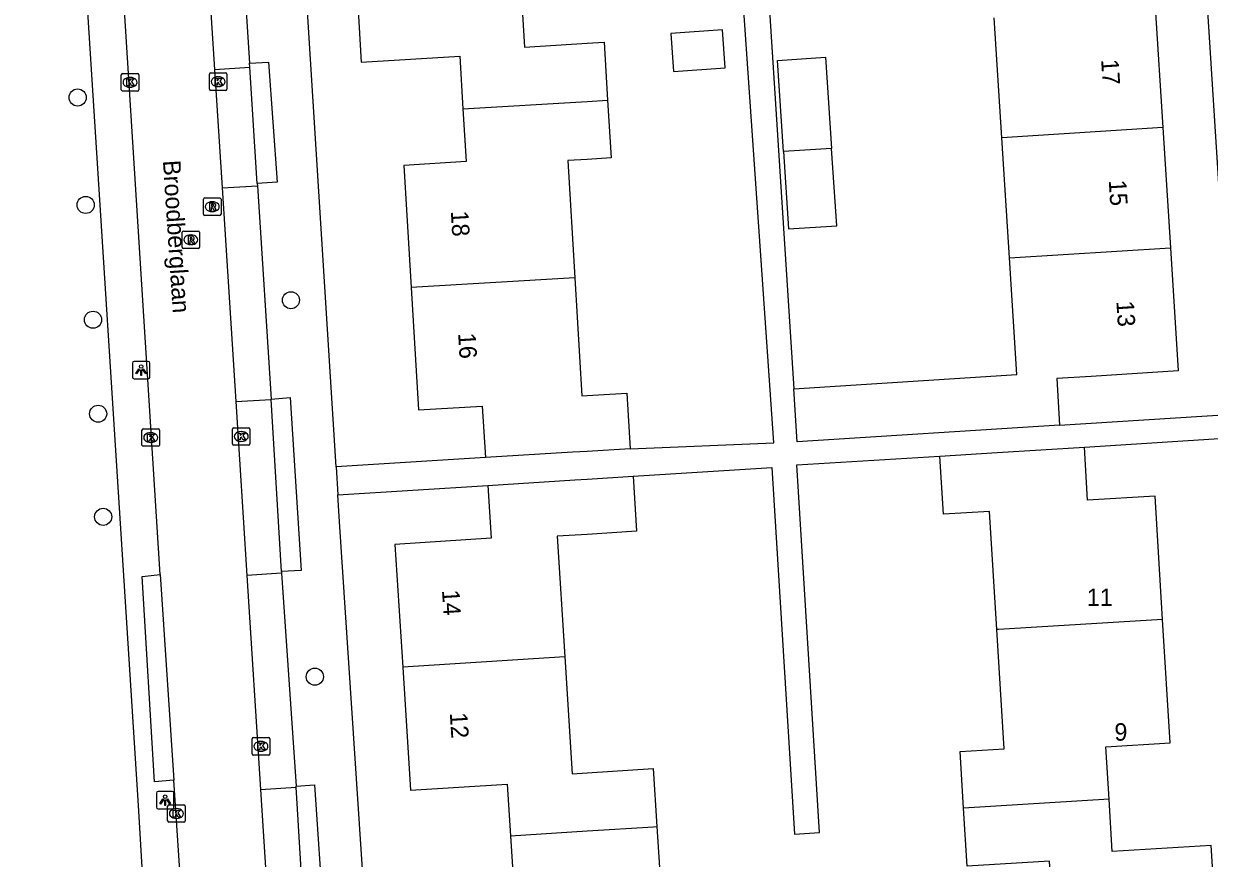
# Model space of a CAD drawing. Extents: x 159689 to 160786, y 387323 to 388339.
# Drawn here: x 160467.7 to 160535.6, y 388127 to 388174.8 of the extents above; entities that cross this region are included whole.
import ezdxf

# ---------------------------------------------------------------- set-up
doc = ezdxf.new("R2010")
doc.units = 0
for name, color, linetype in [('IMGEO_Boom', 7, 'Continuous'), ('IMGEO_Kolk', 7, 'Continuous'), ('IMGEO_Lichtpunt', 7, 'Continuous'), ('IMGEO_Openbare_ruimte_label', 7, 'Continuous'), ('IMGEO_Pand', 7, 'Continuous'), ('IMGEO_Pand_nummerreeks', 7, 'Continuous'), ('IMGEO_Rijbaan_lokaal_open', 7, 'Continuous'), ('IMGEO_Rioolput', 7, 'Continuous'), ('IMGEO_Voetpad_open', 7, 'Continuous')]:
    doc.layers.add(name, color=color, linetype=linetype)

msp = doc.modelspace()

# ---------------------------------------------------------------- linework, layer by layer
at = {"layer": 'IMGEO_Boom'}
for centre in [(160470.824, 388170.534), (160471.285, 388164.382), (160483.038, 388158.927), (160471.705, 388157.81), (160471.997, 388152.427), (160472.286, 388146.521), (160484.407, 388137.369)]:
    msp.add_circle(centre, 0.489, dxfattribs=at)
at = {"layer": 'IMGEO_Kolk'}
for p, q in [((160478.445, 388171.942), (160479.297, 388171.942)), ((160473.322, 388170.979), (160473.322, 388171.831)), ((160473.397, 388171.905), (160474.249, 388171.905)), ((160473.81, 388171.685), (160473.835, 388171.685)), ((160474.323, 388171.831), (160474.323, 388170.979)), ((160478.37, 388171.016), (160478.37, 388171.868)), ((160478.858, 388171.722), (160478.883, 388171.722)), ((160479.371, 388171.868), (160479.371, 388171.016)), ((160474.249, 388170.905), (160473.397, 388170.905)), ((160473.833, 388171.125), (160473.808, 388171.125)), ((160479.297, 388170.942), (160478.445, 388170.942)), ((160478.881, 388171.162), (160478.856, 388171.162)), ((160479.765, 388151.623), (160480.617, 388151.623)), ((160474.508, 388150.635), (160474.508, 388151.487)), ((160474.583, 388151.561), (160475.435, 388151.561)), ((160474.996, 388151.341), (160475.021, 388151.341)), ((160475.509, 388151.487), (160475.509, 388150.635)), ((160479.69, 388150.697), (160479.69, 388151.549)), ((160480.178, 388151.403), (160480.203, 388151.403)), ((160480.691, 388151.549), (160480.691, 388150.697)), ((160475.435, 388150.561), (160474.583, 388150.561)), ((160475.019, 388150.781), (160474.994, 388150.781)), ((160480.617, 388150.623), (160479.765, 388150.623)), ((160480.201, 388150.843), (160480.176, 388150.843)), ((160480.821, 388132.955), (160480.821, 388133.807)), ((160480.896, 388133.881), (160481.748, 388133.881)), ((160481.309, 388133.661), (160481.334, 388133.661)), ((160481.822, 388133.807), (160481.822, 388132.955)), ((160481.748, 388132.881), (160480.896, 388132.881)), ((160481.332, 388133.101), (160481.307, 388133.101)), ((160475.978, 388129.106), (160475.978, 388129.958)), ((160476.053, 388130.032), (160476.905, 388130.032)), ((160476.979, 388129.958), (160476.979, 388129.106)), ((160476.489, 388129.252), (160476.464, 388129.252)), ((160476.466, 388129.812), (160476.491, 388129.812)), ((160476.905, 388129.032), (160476.053, 388129.032))]:
    msp.add_line(p, q, dxfattribs=at)
for points in [[(160478.445, 388171.942), (160479.297, 388171.942)], [(160473.322, 388170.979), (160473.322, 388171.831)], [(160473.397, 388171.905), (160474.249, 388171.905)], [(160473.643, 388171.605), (160473.766, 388171.605), (160473.766, 388171.454), (160473.896, 388171.605), (160474.06, 388171.605), (160473.914, 388171.454), (160474.067, 388171.205), (160473.915, 388171.205), (160473.83, 388171.369), (160473.766, 388171.302), (160473.766, 388171.205), (160473.643, 388171.205), (160473.643, 388171.605)], [(160474.323, 388171.831), (160474.323, 388170.979)], [(160478.37, 388171.016), (160478.37, 388171.868)], [(160478.691, 388171.642), (160478.814, 388171.642), (160478.814, 388171.491), (160478.944, 388171.642), (160479.108, 388171.642), (160478.962, 388171.491), (160479.115, 388171.242), (160478.963, 388171.242), (160478.878, 388171.406), (160478.814, 388171.339), (160478.814, 388171.242), (160478.691, 388171.242), (160478.691, 388171.642)], [(160479.371, 388171.868), (160479.371, 388171.016)], [(160474.249, 388170.905), (160473.397, 388170.905)], [(160479.297, 388170.942), (160478.445, 388170.942)], [(160479.765, 388151.623), (160480.617, 388151.623)], [(160474.508, 388150.635), (160474.508, 388151.487)], [(160474.583, 388151.561), (160475.435, 388151.561)], [(160474.829, 388151.261), (160474.952, 388151.261), (160474.952, 388151.11), (160475.082, 388151.261), (160475.246, 388151.261), (160475.1, 388151.11), (160475.253, 388150.861), (160475.101, 388150.861), (160475.016, 388151.025), (160474.952, 388150.958), (160474.952, 388150.861), (160474.829, 388150.861), (160474.829, 388151.261)], [(160475.509, 388151.487), (160475.509, 388150.635)], [(160479.69, 388150.697), (160479.69, 388151.549)], [(160480.011, 388151.323), (160480.134, 388151.323), (160480.134, 388151.172), (160480.264, 388151.323), (160480.428, 388151.323), (160480.282, 388151.172), (160480.435, 388150.923), (160480.283, 388150.923), (160480.198, 388151.087), (160480.134, 388151.02), (160480.134, 388150.923), (160480.011, 388150.923), (160480.011, 388151.323)], [(160480.691, 388151.549), (160480.691, 388150.697)], [(160475.435, 388150.561), (160474.583, 388150.561)], [(160480.617, 388150.623), (160479.765, 388150.623)], [(160480.821, 388132.955), (160480.821, 388133.807)], [(160480.896, 388133.881), (160481.748, 388133.881)], [(160481.142, 388133.581), (160481.265, 388133.581), (160481.265, 388133.43), (160481.395, 388133.581), (160481.559, 388133.581), (160481.413, 388133.43), (160481.566, 388133.181), (160481.414, 388133.181), (160481.329, 388133.345), (160481.265, 388133.278), (160481.265, 388133.181), (160481.142, 388133.181), (160481.142, 388133.581)], [(160481.822, 388133.807), (160481.822, 388132.955)], [(160481.748, 388132.881), (160480.896, 388132.881)], [(160475.978, 388129.106), (160475.978, 388129.958)], [(160476.053, 388130.032), (160476.905, 388130.032)], [(160476.979, 388129.958), (160476.979, 388129.106)], [(160476.299, 388129.732), (160476.422, 388129.732), (160476.422, 388129.581), (160476.552, 388129.732), (160476.716, 388129.732), (160476.57, 388129.581), (160476.723, 388129.332), (160476.571, 388129.332), (160476.486, 388129.496), (160476.422, 388129.429), (160476.422, 388129.332), (160476.299, 388129.332), (160476.299, 388129.732)], [(160476.905, 388129.032), (160476.053, 388129.032)]]:
    msp.add_lwpolyline(points, dxfattribs=at)
for centre, start, end in [((160478.447, 388171.866), 91.55205, 178.44795), ((160478.447, 388171.866), 91.55205, 178.44795), ((160479.295, 388171.866), 1.55205, 88.44795), ((160479.295, 388171.866), 1.55205, 88.44795), ((160473.399, 388171.829), 91.55205, 178.44795), ((160473.399, 388171.829), 91.55205, 178.44795), ((160474.247, 388171.829), 1.55205, 88.44795), ((160474.247, 388171.829), 1.55205, 88.44795), ((160473.399, 388170.981), 181.55205, 268.44795), ((160473.399, 388170.981), 181.55205, 268.44795), ((160474.247, 388170.981), 271.55205, 358.44795), ((160474.247, 388170.981), 271.55205, 358.44795), ((160478.447, 388171.018), 181.55205, 268.44795), ((160478.447, 388171.018), 181.55205, 268.44795), ((160479.295, 388171.018), 271.55205, 358.44795), ((160479.295, 388171.018), 271.55205, 358.44795), ((160479.767, 388151.547), 91.55205, 178.44795), ((160479.767, 388151.547), 91.55205, 178.44795), ((160480.615, 388151.547), 1.55205, 88.44795), ((160480.615, 388151.547), 1.55205, 88.44795), ((160474.585, 388151.485), 91.55205, 178.44795), ((160474.585, 388151.485), 91.55205, 178.44795), ((160475.433, 388151.485), 1.55205, 88.44795), ((160475.433, 388151.485), 1.55205, 88.44795), ((160474.585, 388150.637), 181.55205, 268.44795), ((160474.585, 388150.637), 181.55205, 268.44795), ((160475.433, 388150.637), 271.55205, 358.44795), ((160475.433, 388150.637), 271.55205, 358.44795), ((160479.767, 388150.699), 181.55205, 268.44795), ((160479.767, 388150.699), 181.55205, 268.44795), ((160480.615, 388150.699), 271.55205, 358.44795), ((160480.615, 388150.699), 271.55205, 358.44795), ((160480.898, 388133.805), 91.55205, 178.44795), ((160480.898, 388133.805), 91.55205, 178.44795), ((160481.746, 388133.805), 1.55205, 88.44795), ((160481.746, 388133.805), 1.55205, 88.44795), ((160480.898, 388132.957), 181.55205, 268.44795), ((160480.898, 388132.957), 181.55205, 268.44795), ((160481.746, 388132.957), 271.55205, 358.44795), ((160481.746, 388132.957), 271.55205, 358.44795), ((160476.055, 388129.956), 91.55205, 178.44795), ((160476.055, 388129.956), 91.55205, 178.44795), ((160476.903, 388129.956), 1.55205, 88.44795), ((160476.903, 388129.956), 1.55205, 88.44795), ((160476.055, 388129.108), 181.55205, 268.44795), ((160476.055, 388129.108), 181.55205, 268.44795), ((160476.903, 388129.108), 271.55205, 358.44795), ((160476.903, 388129.108), 271.55205, 358.44795)]:
    msp.add_arc(centre, 0.0765, start, end, dxfattribs=at)
for centre, major_axis, ratio, start_param, end_param in [((160473.809, 388171.405), (-0.387, 0.002), 0.722429, 4.712389, 7.853982), ((160473.834, 388171.405), (-0.39, 0.002), 0.717154, 1.570796, 4.712389), ((160478.857, 388171.442), (-0.387, 0.002), 0.722429, 4.712389, 7.853982), ((160478.882, 388171.442), (-0.39, 0.002), 0.717154, 1.570796, 4.712389), ((160474.995, 388151.061), (-0.387, 0.002), 0.722429, 4.712389, 7.853982), ((160475.02, 388151.061), (-0.39, 0.002), 0.717154, 1.570796, 4.712389), ((160480.177, 388151.123), (-0.387, 0.002), 0.722429, 4.712389, 7.853982), ((160480.202, 388151.123), (-0.39, 0.002), 0.717154, 1.570796, 4.712389), ((160481.308, 388133.381), (-0.387, 0.002), 0.722429, 4.712389, 7.853982), ((160481.333, 388133.381), (-0.39, 0.002), 0.717154, 1.570796, 4.712389), ((160476.465, 388129.532), (-0.387, 0.002), 0.722429, 4.712389, 7.853982), ((160476.49, 388129.532), (-0.39, 0.002), 0.717154, 1.570796, 4.712389)]:
    msp.add_ellipse(centre, major_axis=major_axis, ratio=ratio, start_param=start_param, end_param=end_param, dxfattribs=at)
at = {"layer": 'IMGEO_Lichtpunt'}
for p, q in [((160473.961, 388155.33), (160473.961, 388154.523)), ((160473.961, 388155.33), (160473.961, 388154.523)), ((160474.863, 388155.425), (160474.055, 388155.425)), ((160474.863, 388155.425), (160474.055, 388155.425)), ((160474.957, 388154.523), (160474.957, 388155.33)), ((160474.957, 388154.523), (160474.957, 388155.33)), ((160474.055, 388154.429), (160474.863, 388154.429)), ((160474.055, 388154.429), (160474.863, 388154.429)), ((160475.337, 388130.703), (160475.337, 388129.896)), ((160475.337, 388130.703), (160475.337, 388129.896)), ((160476.239, 388130.798), (160475.431, 388130.798)), ((160476.239, 388130.798), (160475.431, 388130.798)), ((160476.333, 388129.896), (160476.333, 388130.703)), ((160476.333, 388129.896), (160476.333, 388130.703)), ((160475.431, 388129.802), (160476.239, 388129.802)), ((160475.431, 388129.802), (160476.239, 388129.802))]:
    msp.add_line(p, q, dxfattribs=at)
for points in [[(160474.335, 388154.994), (160474.374, 388154.966), (160474.186, 388154.704), (160474.148, 388154.731), (160474.335, 388154.994)], [(160474.547, 388154.966), (160474.585, 388154.993), (160474.772, 388154.731), (160474.733, 388154.703), (160474.547, 388154.966)], [(160474.437, 388154.946), (160474.484, 388154.946), (160474.484, 388154.624), (160474.437, 388154.624), (160474.437, 388154.946)], [(160475.711, 388130.367), (160475.75, 388130.339), (160475.562, 388130.077), (160475.524, 388130.104), (160475.711, 388130.367)], [(160475.813, 388130.319), (160475.86, 388130.319), (160475.86, 388129.997), (160475.813, 388129.997), (160475.813, 388130.319)], [(160475.923, 388130.339), (160475.961, 388130.366), (160476.148, 388130.104), (160476.109, 388130.076), (160475.923, 388130.339)]]:
    msp.add_lwpolyline(points, dxfattribs=at)
for centre in [(160474.46, 388155.128), (160475.836, 388130.501)]:
    msp.add_circle(centre, 0.0994, dxfattribs=at)
for centre, start, end in [((160474.055, 388155.33), 90, 180), ((160474.055, 388155.33), 90, 180), ((160474.863, 388155.33), 0, 90), ((160474.863, 388155.33), 0, 90), ((160474.055, 388154.523), 180, 270), ((160474.055, 388154.523), 180, 270), ((160474.863, 388154.523), 270, 0), ((160474.863, 388154.523), 270, 360), ((160475.431, 388130.703), 90, 180), ((160475.431, 388130.703), 90, 180), ((160476.239, 388130.703), 0, 90), ((160476.239, 388130.703), 0, 90), ((160475.431, 388129.896), 180, 270), ((160475.431, 388129.896), 180, 270), ((160476.239, 388129.896), 270, 0), ((160476.239, 388129.896), 270, 360)]:
    msp.add_arc(centre, 0.0946, start, end, dxfattribs=at)
at = {"layer": 'IMGEO_Pand'}
for points in [[(160486.652, 388179.508), (160487.067, 388172.565), (160492.707, 388172.903), (160492.888, 388169.882)], [(160496.006, 388180.063), (160496.402, 388173.427), (160500, 388173.642), (160500.973, 388173.7), (160501.171, 388170.383)], [(160532.525, 388175.685), (160532.959, 388168.809)], [(160523.746, 388168.228), (160523.312, 388175.103)], [(160504.791, 388174.204), (160504.951, 388172.016), (160507.904, 388172.231), (160507.745, 388174.419), (160504.791, 388174.204)], [(160511.24, 388167.439), (160510.894, 388172.66), (160513.647, 388172.843), (160513.994, 388167.613)], [(160492.888, 388169.882), (160500, 388170.312), (160501.171, 388170.383)], [(160501.171, 388170.383), (160501.369, 388167.071), (160500, 388166.989), (160498.887, 388166.923), (160499.289, 388160.206)], [(160492.888, 388169.882), (160493.068, 388166.862), (160489.51, 388166.649), (160489.928, 388159.648)], [(160532.959, 388168.809), (160523.746, 388168.228)], [(160532.959, 388168.809), (160533.393, 388161.932)], [(160524.18, 388161.351), (160523.746, 388168.228)], [(160513.994, 388167.613), (160511.24, 388167.439)], [(160511.24, 388167.439), (160511.533, 388163.009), (160514.286, 388163.192), (160513.994, 388167.613)], [(160524.18, 388161.351), (160533.393, 388161.932)], [(160533.393, 388161.932), (160533.838, 388154.877), (160528.848, 388154.562), (160526.882, 388154.438), (160527.05, 388151.773)], [(160511.828, 388153.858), (160524.602, 388154.665), (160524.18, 388161.351)], [(160499.289, 388160.206), (160489.928, 388159.648)], [(160499.289, 388160.206), (160499.693, 388153.445), (160500, 388153.463), (160502.271, 388153.599), (160502.461, 388150.417)], [(160489.928, 388159.648), (160490.347, 388152.646), (160493.994, 388152.864), (160494.169, 388149.922)], [(160527.05, 388151.773), (160512.02, 388150.824), (160511.828, 388153.858)], [(160502.461, 388150.417), (160500, 388150.271), (160499.161, 388150.221), (160494.169, 388149.922)], [(160520.194, 388150.002), (160523.477, 388150.205), (160528.467, 388150.513)], [(160532.949, 388140.65), (160532.513, 388147.708), (160528.655, 388147.47), (160528.467, 388150.513)], [(160523.451, 388140.064), (160523.032, 388146.834), (160520.4, 388146.672), (160520.194, 388150.002)], [(160494.307, 388148.317), (160494.499, 388145.298), (160488.993, 388144.947), (160489.441, 388137.908)], [(160494.307, 388148.317), (160499.297, 388148.634), (160500, 388148.679), (160502.628, 388148.846)], [(160502.628, 388148.846), (160502.828, 388145.698), (160500, 388145.518), (160498.282, 388145.408), (160498.722, 388138.496)], [(160521.555, 388129.835), (160521.355, 388133.075), (160523.873, 388133.231), (160523.451, 388140.064)], [(160532.949, 388140.65), (160523.56, 388140.071), (160523.451, 388140.064)], [(160529.883, 388130.355), (160529.697, 388133.361), (160533.386, 388133.589), (160532.949, 388140.65)], [(160498.722, 388138.496), (160489.441, 388137.908)], [(160498.722, 388138.496), (160499.147, 388131.81), (160500, 388131.864), (160503.783, 388132.105), (160503.994, 388128.785)], [(160489.441, 388137.908), (160489.889, 388130.871), (160495.418, 388131.222), (160495.607, 388128.255)], [(160529.883, 388130.355), (160521.555, 388129.835)], [(160536.163, 388120.735), (160535.733, 388127.7), (160530.068, 388127.35), (160529.883, 388130.355)], [(160526.88, 388120.163), (160526.47, 388126.801), (160521.761, 388126.51), (160521.555, 388129.835)], [(160495.607, 388128.255), (160500, 388128.533), (160503.794, 388128.773), (160503.994, 388128.785)], [(160503.994, 388128.785), (160504.2, 388125.556), (160501.61, 388125.391), (160502.04, 388118.632)], [(160495.607, 388128.255), (160495.795, 388125.291), (160492.92, 388125.108), (160493.367, 388118.08)]]:
    msp.add_lwpolyline(points, dxfattribs=at)
at = {"layer": 'IMGEO_Rijbaan_lokaal_open'}
for points in [[(160475.549, 388143.221), (160472.2, 388196.074), (160472.184, 388196.332)], [(160477.804, 388185.454), (160478.657, 388172.142)], [(160478.657, 388172.142), (160479.092, 388165.353)], [(160479.092, 388165.353), (160479.876, 388153.12)], [(160479.876, 388153.12), (160480.515, 388143.155)], [(160475.549, 388143.221), (160476.341, 388131.447)], [(160480.515, 388143.155), (160481.3, 388130.913)], [(160478.098, 388104.669), (160476.341, 388131.447)], [(160481.3, 388130.913), (160481.797, 388123.157)]]:
    msp.add_lwpolyline(points, dxfattribs=at)
at = {"layer": 'IMGEO_Rioolput'}
for p, q in [((160478.034, 388163.856), (160478.034, 388164.708)), ((160478.109, 388164.782), (160478.961, 388164.782)), ((160478.522, 388164.562), (160478.547, 388164.562)), ((160479.035, 388164.708), (160479.035, 388163.856)), ((160478.545, 388164.002), (160478.52, 388164.002)), ((160478.961, 388163.782), (160478.109, 388163.782)), ((160476.807, 388161.963), (160476.807, 388162.815)), ((160476.882, 388162.889), (160477.734, 388162.889)), ((160477.295, 388162.669), (160477.32, 388162.669)), ((160477.808, 388162.815), (160477.808, 388161.963)), ((160477.734, 388161.889), (160476.882, 388161.889)), ((160477.318, 388162.109), (160477.293, 388162.109))]:
    msp.add_line(p, q, dxfattribs=at)
for points in [[(160478.034, 388163.856), (160478.034, 388164.708)], [(160478.109, 388164.782), (160478.961, 388164.782)], [(160478.623, 388164.48), (160478.371, 388164.482), (160478.371, 388164.082)], [(160479.035, 388164.708), (160479.035, 388163.856)], [(160478.371, 388164.082), (160478.495, 388164.082), (160478.495, 388164.244), (160478.506, 388164.244)], [(160478.549, 388164.401), (160478.495, 388164.401), (160478.495, 388164.32)], [(160478.495, 388164.32), (160478.547, 388164.32)], [(160478.553, 388164.215), (160478.624, 388164.082), (160478.764, 388164.082), (160478.699, 388164.208)], [(160478.961, 388163.782), (160478.109, 388163.782)], [(160476.807, 388161.963), (160476.807, 388162.815)], [(160476.882, 388162.889), (160477.734, 388162.889)], [(160477.396, 388162.587), (160477.144, 388162.589), (160477.144, 388162.189)], [(160477.322, 388162.508), (160477.268, 388162.508), (160477.268, 388162.427)], [(160477.808, 388162.815), (160477.808, 388161.963)], [(160477.734, 388161.889), (160476.882, 388161.889)], [(160477.144, 388162.189), (160477.268, 388162.189), (160477.268, 388162.351), (160477.279, 388162.351)], [(160477.268, 388162.427), (160477.32, 388162.427)], [(160477.326, 388162.322), (160477.397, 388162.189), (160477.537, 388162.189), (160477.472, 388162.315)]]:
    msp.add_lwpolyline(points, dxfattribs=at)
for centre, radius, start, end in [((160478.111, 388164.706), 0.0765, 91.55205, 178.44795), ((160478.111, 388164.706), 0.0765, 91.55205, 178.44795), ((160478.622, 388164.37), 0.109, 350.36119, 89.41601), ((160478.959, 388164.706), 0.0765, 1.55205, 88.44795), ((160478.959, 388164.706), 0.0765, 1.55205, 88.44795), ((160478.111, 388163.858), 0.0765, 181.55205, 268.44795), ((160478.111, 388163.858), 0.0765, 181.55205, 268.44795), ((160478.505, 388164.191), 0.0533, 26.02933, 88.69889), ((160478.531, 388164.509), 0.19, 274.7715, 282.96867), ((160478.555, 388164.305), 0.0964, 77.00612, 93.18647), ((160478.569, 388164.362), 0.0378, 276.66336, 79.67722), ((160478.62, 388164.37), 0.112, 277.58423, 350.98172), ((160478.604, 388164.155), 0.108, 29.51342, 73.79051), ((160478.959, 388163.858), 0.0765, 271.55205, 358.44795), ((160478.959, 388163.858), 0.0765, 271.55205, 358.44795), ((160476.884, 388162.813), 0.0765, 91.55205, 178.44795), ((160476.884, 388162.813), 0.0765, 91.55205, 178.44795), ((160477.304, 388162.616), 0.19, 274.7715, 282.96867), ((160477.328, 388162.412), 0.0964, 77.00612, 93.18647), ((160477.342, 388162.469), 0.0378, 276.66336, 79.67722), ((160477.395, 388162.477), 0.109, 350.36119, 89.41601), ((160477.393, 388162.477), 0.112, 277.58423, 350.98172), ((160477.732, 388162.813), 0.0765, 1.55205, 88.44795), ((160477.732, 388162.813), 0.0765, 1.55205, 88.44795), ((160476.884, 388161.965), 0.0765, 181.55205, 268.44795), ((160476.884, 388161.965), 0.0765, 181.55205, 268.44795), ((160477.278, 388162.298), 0.0533, 26.02933, 88.69889), ((160477.377, 388162.262), 0.108, 29.51342, 73.79051), ((160477.732, 388161.965), 0.0765, 271.55205, 358.44795), ((160477.732, 388161.965), 0.0765, 271.55205, 358.44795)]:
    msp.add_arc(centre, radius, start, end, dxfattribs=at)
for centre, major_axis, ratio, start_param, end_param in [((160478.521, 388164.282), (-0.387, 0.002), 0.722429, 4.712389, 7.853982), ((160478.546, 388164.282), (-0.39, 0.002), 0.717154, 1.570796, 4.712389), ((160477.294, 388162.389), (-0.387, 0.002), 0.722429, 4.712389, 7.853982), ((160477.319, 388162.389), (-0.39, 0.002), 0.717154, 1.570796, 4.712389)]:
    msp.add_ellipse(centre, major_axis=major_axis, ratio=ratio, start_param=start_param, end_param=end_param, dxfattribs=at)
at = {"layer": 'IMGEO_Voetpad_open'}
for points in [[(160467.736, 388232.609), (160469.68, 388202.232), (160469.788, 388200.533), (160469.99, 388197.379), (160470.027, 388196.801), (160471.045, 388180.851), (160471.41, 388175.127), (160473.641, 388140.17), (160474.291, 388129.99), (160476.219, 388097.501), (160476.522, 388090.3)], [(160537.005, 388152.406), (160533.135, 388213.277)], [(160502.461, 388150.417), (160510.69, 388150.767), (160506.498, 388211.005), (160498.603, 388210.456)], [(160485.625, 388149.385), (160481.853, 388209.429)], [(160479.823, 388185.588), (160480.659, 388172.507)], [(160510.425, 388175.805), (160511.828, 388153.858)], [(160478.657, 388172.142), (160480.674, 388172.273)], [(160480.659, 388172.507), (160481.751, 388172.563), (160482.248, 388165.684), (160481.107, 388165.606)], [(160480.674, 388172.273), (160480.659, 388172.507)], [(160481.107, 388165.606), (160480.674, 388172.273)], [(160479.092, 388165.353), (160481.115, 388165.485)], [(160481.107, 388165.606), (160481.115, 388165.485)], [(160481.115, 388165.485), (160481.908, 388153.267)], [(160479.876, 388153.12), (160481.91, 388153.241)], [(160481.908, 388153.267), (160482.984, 388153.36), (160483.619, 388143.443), (160482.499, 388143.397)], [(160481.91, 388153.241), (160481.908, 388153.267)], [(160482.499, 388143.397), (160481.91, 388153.241)], [(160527.05, 388151.773), (160537.005, 388152.406)], [(160528.467, 388150.513), (160537.091, 388151.061)], [(160494.169, 388149.922), (160485.625, 388149.385)], [(160502.628, 388148.846), (160510.579, 388149.338), (160511.877, 388128.352), (160513.31, 388128.441), (160512.008, 388149.496), (160520.194, 388150.002)], [(160485.625, 388149.385), (160485.726, 388147.778)], [(160485.726, 388147.778), (160494.307, 388148.317)], [(160489.363, 388092.593), (160485.822, 388146.243), (160485.726, 388147.778)], [(160476.341, 388131.447), (160475.218, 388131.354), (160474.521, 388143.102), (160475.549, 388143.221)], [(160482.506, 388143.291), (160480.515, 388143.155)], [(160482.499, 388143.397), (160482.506, 388143.291)], [(160482.506, 388143.291), (160483.339, 388131.091)], [(160481.3, 388130.913), (160483.342, 388131.033)], [(160483.339, 388131.091), (160484.385, 388131.174), (160484.896, 388123.543), (160483.788, 388123.465)], [(160483.342, 388131.033), (160483.339, 388131.091)], [(160483.788, 388123.465), (160483.342, 388131.033)]]:
    msp.add_lwpolyline(points, dxfattribs=at)

# ---------------------------------------------------------------- texts
at = {"layer": 'IMGEO_Openbare_ruimte_label'}
msp.add_text('Broodberglaan', height=1, rotation=273.72643, dxfattribs=at).set_placement((160475.705, 388166.918))
at = {"layer": 'IMGEO_Pand_nummerreeks'}
for s, rotation, p in [('17', 273.60957, (160529.426, 388172.708)), ('15', 273.60957, (160529.863, 388165.787)), ('18', 273.42067, (160492.191, 388164.029)), ('13', 273.60957, (160530.299, 388158.865)), ('16', 273.42067, (160492.61, 388157.031)), ('14', 273.64222, (160491.685, 388142.322)), ('12', 273.64222, (160492.133, 388135.287))]:
    msp.add_text(s, height=1, rotation=rotation, dxfattribs=at).set_placement(p)
for s, p in [('11', (160528.608, 388141.416)), ('9', (160530.187, 388133.703))]:
    msp.add_text(s, height=1, dxfattribs=at).set_placement(p)

doc.saveas('drawing.dxf')
